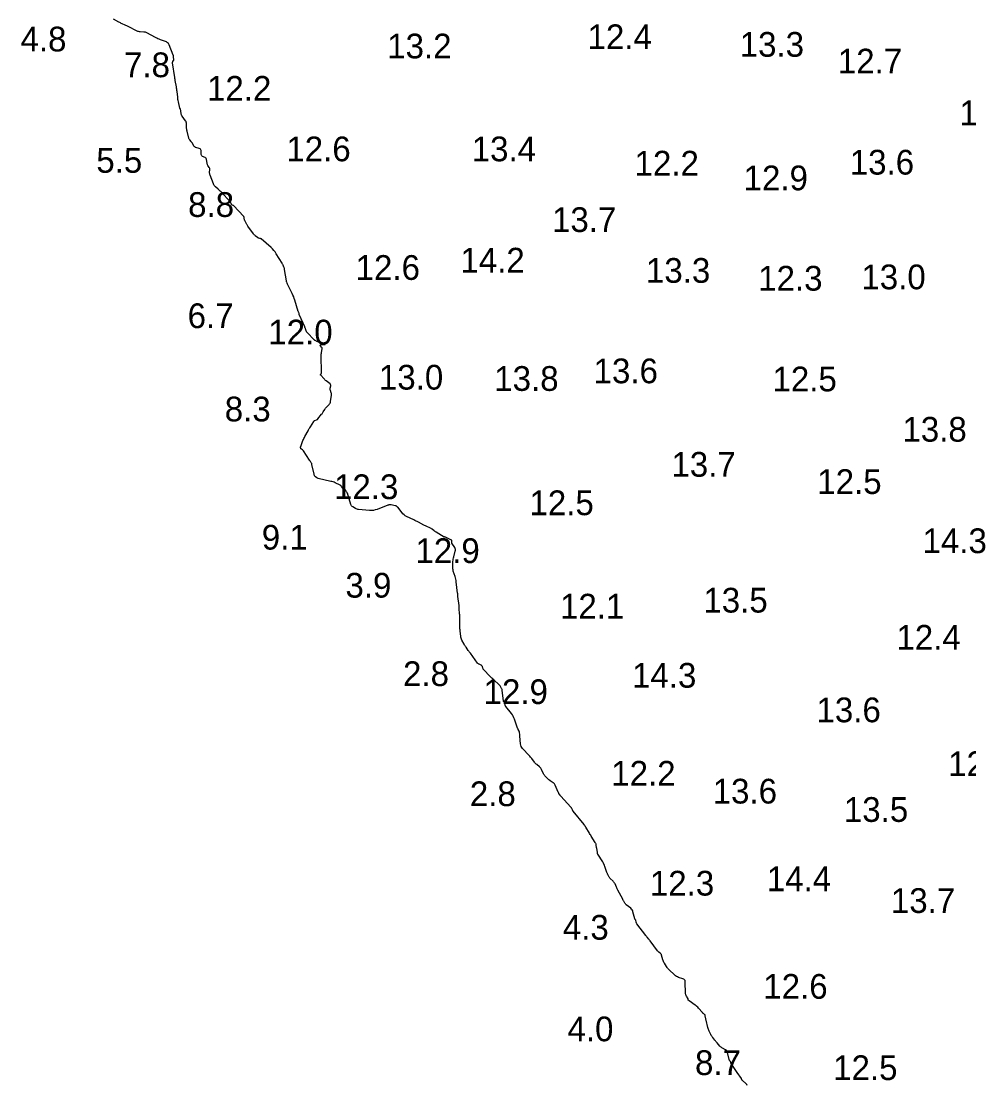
# Model space of a CAD drawing. Extents: x 815352 to 820877, y 582403 to 597439.
# Drawn here: x 817053 to 817244.6, y 596376.3 to 596591.3 of the extents above; entities that cross this region are included whole.
import ezdxf

# ---------------------------------------------------------------- set-up
doc = ezdxf.new("R2010")
doc.units = 0
doc.layers.add('V-CONT-EL12', color=7, linetype='Continuous')
doc.layers.add('V-TOPO-SOUN', color=7, linetype='Continuous')

msp = doc.modelspace()

# ---------------------------------------------------------------- linework, layer by layer
at = {"layer": 'V-CONT-EL12'}
msp.add_lwpolyline([(817199.82, 596376.2), (817199.7, 596376.34), (817199.56, 596376.48), (817198.77, 596377.22), (817198.75, 596377.25), (817198.73, 596377.27), (817198.72, 596377.3), (817198.71, 596377.33), (817198.67, 596377.52), (817198.67, 596377.53), (817198.66, 596377.55), (817198.66, 596377.55), (817198.66, 596377.56), (817197.76, 596378.81), (817197.62, 596379.01), (817197.48, 596379.21), (817197.35, 596379.42), (817197.22, 596379.63), (817196.52, 596380.78), (817196.49, 596380.83), (817196.46, 596380.89), (817196.43, 596380.94), (817196.39, 596380.99), (817196.26, 596381.19), (817196.23, 596381.24), (817196.2, 596381.3), (817196.18, 596381.35), (817196.16, 596381.41), (817195.83, 596382.87), (817195.78, 596383.03), (817195.69, 596383.17), (817195.58, 596383.28), (817195.44, 596383.38), (817194.83, 596383.72), (817194.68, 596383.81), (817194.53, 596383.91), (817194.4, 596384.02), (817194.28, 596384.15), (817193.69, 596384.81), (817193.58, 596384.94), (817193.47, 596385.07), (817193.36, 596385.21), (817193.25, 596385.34), (817192.82, 596385.88), (817192.72, 596386.02), (817192.63, 596386.16), (817192.54, 596386.31), (817192.46, 596386.46), (817192.1, 596387.17), (817192.02, 596387.34), (817191.95, 596387.51), (817191.89, 596387.69), (817191.84, 596387.87), (817191.47, 596389.41), (817191.45, 596389.51), (817191.43, 596389.62), (817191.41, 596389.72), (817191.39, 596389.82), (817191.32, 596390.3), (817191.3, 596390.37), (817191.27, 596390.43), (817191.23, 596390.49), (817191.18, 596390.53), (817190.95, 596390.71), (817190.89, 596390.75), (817190.84, 596390.8), (817190.78, 596390.85), (817190.74, 596390.9), (817189.94, 596391.83), (817189.79, 596391.99), (817189.63, 596392.15), (817189.46, 596392.29), (817189.28, 596392.43), (817188.09, 596393.27), (817188.07, 596393.29), (817188.04, 596393.31), (817188.02, 596393.33), (817188, 596393.35), (817187.89, 596393.45), (817187.88, 596393.47), (817187.87, 596393.49), (817187.86, 596393.51), (817187.86, 596393.53), (817187.87, 596393.62), (817187.87, 596393.65), (817187.86, 596393.67), (817187.86, 596393.69), (817187.84, 596393.71), (817187.49, 596394.26), (817187.43, 596394.36), (817187.39, 596394.46), (817187.37, 596394.57), (817187.35, 596394.69), (817187.26, 596397.18), (817187.22, 596397.39), (817187.13, 596397.56), (817186.99, 596397.69), (817186.8, 596397.77), (817185.91, 596398.04), (817185.7, 596398.12), (817185.49, 596398.22), (817185.31, 596398.34), (817185.13, 596398.49), (817183.97, 596399.61), (817183.83, 596399.75), (817183.7, 596399.9), (817183.58, 596400.05), (817183.47, 596400.22), (817183.05, 596400.9), (817182.95, 596401.07), (817182.86, 596401.24), (817182.79, 596401.42), (817182.73, 596401.61), (817182.47, 596402.55), (817182.44, 596402.65), (817182.39, 596402.73), (817182.33, 596402.8), (817182.26, 596402.87), (817181.95, 596403.11), (817181.87, 596403.18), (817181.8, 596403.25), (817181.73, 596403.32), (817181.67, 596403.4), (817180.17, 596405.4), (817180.1, 596405.49), (817180.03, 596405.58), (817179.95, 596405.68), (817179.88, 596405.77), (817179.59, 596406.13), (817179.52, 596406.23), (817179.44, 596406.32), (817179.37, 596406.41), (817179.3, 596406.5), (817177.48, 596408.89), (817177.44, 596408.96), (817177.4, 596409.03), (817177.37, 596409.1), (817177.35, 596409.18), (817177.25, 596409.6), (817177.24, 596409.62), (817177.22, 596409.65), (817177.21, 596409.67), (817177.19, 596409.69), (817177.1, 596409.78), (817177.09, 596409.8), (817177.07, 596409.82), (817177.06, 596409.85), (817177.05, 596409.87), (817176.7, 596411.28), (817176.64, 596411.49), (817176.54, 596411.68), (817176.4, 596411.85), (817176.24, 596412.01), (817175.35, 596412.71), (817175.27, 596412.79), (817175.19, 596412.87), (817175.12, 596412.96), (817175.06, 596413.05), (817174.84, 596413.45), (817174.78, 596413.54), (817174.72, 596413.64), (817174.67, 596413.74), (817174.62, 596413.84), (817173.66, 596415.65), (817173.58, 596415.81), (817173.5, 596415.96), (817173.43, 596416.12), (817173.35, 596416.28), (817173.06, 596416.92), (817172.98, 596417.07), (817172.89, 596417.21), (817172.79, 596417.35), (817172.67, 596417.47), (817172.09, 596418.03), (817172.01, 596418.12), (817171.94, 596418.2), (817171.87, 596418.3), (817171.82, 596418.4), (817171.61, 596418.81), (817171.56, 596418.91), (817171.51, 596419.02), (817171.47, 596419.13), (817171.43, 596419.23), (817171.02, 596420.46), (817170.93, 596420.7), (817170.83, 596420.93), (817170.71, 596421.15), (817170.58, 596421.37), (817169.57, 596422.95), (817169.56, 596422.97), (817169.55, 596422.99), (817169.54, 596423.01), (817169.54, 596423.03), (817169.52, 596423.11), (817169.51, 596423.13), (817169.51, 596423.15), (817169.51, 596423.18), (817169.5, 596423.2), (817169.42, 596423.81), (817169.4, 596423.92), (817169.38, 596424.02), (817169.37, 596424.13), (817169.35, 596424.24), (817169.25, 596424.81), (817169.23, 596424.94), (817169.19, 596425.07), (817169.13, 596425.18), (817169.07, 596425.3), (817168.25, 596426.58), (817168.14, 596426.76), (817168.03, 596426.94), (817167.92, 596427.12), (817167.82, 596427.3), (817167.25, 596428.28), (817167.22, 596428.33), (817167.18, 596428.39), (817167.15, 596428.44), (817167.11, 596428.5), (817166.96, 596428.72), (817166.92, 596428.77), (817166.88, 596428.82), (817166.84, 596428.87), (817166.8, 596428.93), (817164.59, 596431.66), (817164.55, 596431.72), (817164.51, 596431.78), (817164.47, 596431.85), (817164.44, 596431.91), (817164.31, 596432.18), (817164.28, 596432.24), (817164.24, 596432.3), (817164.2, 596432.36), (817164.15, 596432.42), (817162.09, 596434.7), (817162.04, 596434.76), (817161.99, 596434.82), (817161.95, 596434.88), (817161.9, 596434.94), (817161.73, 596435.2), (817161.69, 596435.26), (817161.66, 596435.33), (817161.62, 596435.4), (817161.59, 596435.47), (817160.96, 596436.9), (817160.89, 596437.04), (817160.79, 596437.17), (817160.68, 596437.29), (817160.55, 596437.39), (817159.98, 596437.75), (817159.85, 596437.85), (817159.71, 596437.95), (817159.59, 596438.06), (817159.46, 596438.17), (817158.98, 596438.64), (817158.87, 596438.76), (817158.77, 596438.89), (817158.68, 596439.03), (817158.6, 596439.18), (817158.21, 596440.07), (817158.13, 596440.22), (817158.04, 596440.36), (817157.92, 596440.49), (817157.8, 596440.61), (817157.25, 596441.05), (817157.11, 596441.16), (817156.99, 596441.28), (817156.87, 596441.41), (817156.77, 596441.55), (817156.24, 596442.26), (817156.12, 596442.42), (817155.99, 596442.58), (817155.86, 596442.74), (817155.72, 596442.89), (817154.38, 596444.29), (817154.21, 596444.51), (817154.08, 596444.74), (817153.99, 596444.99), (817153.94, 596445.27), (817153.8, 596446.78), (817153.8, 596446.87), (817153.79, 596446.96), (817153.78, 596447.05), (817153.78, 596447.14), (817153.76, 596447.51), (817153.75, 596447.59), (817153.74, 596447.68), (817153.71, 596447.75), (817153.67, 596447.83), (817153.49, 596448.12), (817153.45, 596448.19), (817153.41, 596448.27), (817153.38, 596448.34), (817153.35, 596448.42), (817152.75, 596450.23), (817152.63, 596450.53), (817152.49, 596450.83), (817152.32, 596451.11), (817152.13, 596451.37), (817150.98, 596452.8), (817150.94, 596452.87), (817150.9, 596452.93), (817150.87, 596453), (817150.85, 596453.07), (817150.76, 596453.43), (817150.75, 596453.48), (817150.73, 596453.52), (817150.71, 596453.56), (817150.68, 596453.6), (817150.57, 596453.75), (817150.55, 596453.79), (817150.53, 596453.83), (817150.51, 596453.87), (817150.5, 596453.92), (817150.27, 596456.02), (817150.25, 596456.13), (817150.22, 596456.24), (817150.18, 596456.35), (817150.13, 596456.45), (817149.91, 596456.86), (817149.85, 596456.96), (817149.79, 596457.05), (817149.71, 596457.13), (817149.63, 596457.21), (817148.56, 596458.17), (817148.36, 596458.36), (817148.16, 596458.55), (817147.96, 596458.75), (817147.76, 596458.94), (817146.53, 596460.2), (817146.46, 596460.27), (817146.41, 596460.35), (817146.37, 596460.43), (817146.34, 596460.52), (817146.24, 596460.88), (817146.21, 596460.97), (817146.16, 596461.04), (817146.1, 596461.1), (817146.02, 596461.14), (817145.61, 596461.33), (817145.51, 596461.38), (817145.43, 596461.44), (817145.35, 596461.51), (817145.28, 596461.59), (817143.81, 596463.56), (817143.7, 596463.7), (817143.59, 596463.85), (817143.48, 596464), (817143.38, 596464.15), (817142.95, 596464.76), (817142.85, 596464.91), (817142.75, 596465.07), (817142.65, 596465.22), (817142.56, 596465.39), (817142.1, 596466.2), (817142.01, 596466.39), (817141.93, 596466.59), (817141.88, 596466.8), (817141.85, 596467.01), (817141.75, 596468.03), (817141.73, 596468.27), (817141.71, 596468.51), (817141.7, 596468.76), (817141.7, 596469), (817141.67, 596470.78), (817141.67, 596470.98), (817141.66, 596471.17), (817141.65, 596471.36), (817141.64, 596471.55), (817141.56, 596472.6), (817141.56, 596472.65), (817141.55, 596472.7), (817141.55, 596472.75), (817141.56, 596472.81), (817141.56, 596473.02), (817141.57, 596473.07), (817141.56, 596473.12), (817141.56, 596473.17), (817141.55, 596473.23), (817141.26, 596475.02), (817141.26, 596475.08), (817141.25, 596475.14), (817141.25, 596475.2), (817141.25, 596475.26), (817141.25, 596475.5), (817141.25, 596475.56), (817141.24, 596475.62), (817141.24, 596475.68), (817141.23, 596475.74), (817140.96, 596477.99), (817140.92, 596478.26), (817140.87, 596478.53), (817140.8, 596478.8), (817140.72, 596479.06), (817140.36, 596480.16), (817140.3, 596480.4), (817140.26, 596480.64), (817140.23, 596480.88), (817140.23, 596481.12), (817140.28, 596482.1), (817140.3, 596482.35), (817140.33, 596482.59), (817140.38, 596482.83), (817140.44, 596483.07), (817140.76, 596484.19), (817140.79, 596484.38), (817140.79, 596484.56), (817140.74, 596484.74), (817140.66, 596484.92), (817140.09, 596485.85), (817140.06, 596485.9), (817140.05, 596485.95), (817140.04, 596486), (817140.05, 596486.05), (817140.08, 596486.27), (817140.08, 596486.32), (817140.06, 596486.36), (817140.03, 596486.4), (817139.99, 596486.42), (817138.64, 596487.08), (817138.63, 596487.08), (817138.62, 596487.08), (817138.61, 596487.08), (817138.59, 596487.08), (817138.55, 596487.05), (817138.54, 596487.05), (817138.53, 596487.05), (817138.51, 596487.05), (817138.5, 596487.05), (817136.88, 596488.05), (817136.78, 596488.12), (817136.67, 596488.19), (817136.57, 596488.26), (817136.47, 596488.33), (817136.07, 596488.63), (817135.97, 596488.7), (817135.86, 596488.77), (817135.75, 596488.83), (817135.64, 596488.89), (817134.99, 596489.2), (817134.85, 596489.27), (817134.7, 596489.34), (817134.56, 596489.41), (817134.41, 596489.49), (817133.3, 596490.05), (817133.07, 596490.17), (817132.84, 596490.29), (817132.6, 596490.4), (817132.37, 596490.51), (817130.88, 596491.23), (817130.62, 596491.37), (817130.39, 596491.53), (817130.18, 596491.72), (817129.99, 596491.94), (817129.12, 596493.07), (817129.02, 596493.19), (817128.9, 596493.28), (817128.77, 596493.35), (817128.62, 596493.4), (817127.8, 596493.58), (817127.75, 596493.59), (817127.69, 596493.6), (817127.63, 596493.6), (817127.57, 596493.59), (817127.34, 596493.55), (817127.29, 596493.53), (817127.23, 596493.52), (817127.18, 596493.5), (817127.12, 596493.48), (817124.96, 596492.65), (817124.58, 596492.53), (817124.2, 596492.45), (817123.8, 596492.42), (817123.4, 596492.43), (817121.2, 596492.63), (817121.04, 596492.65), (817120.88, 596492.69), (817120.73, 596492.75), (817120.58, 596492.82), (817120.01, 596493.14), (817119.88, 596493.23), (817119.78, 596493.34), (817119.69, 596493.47), (817119.63, 596493.62), (817118.93, 596495.9), (817118.92, 596495.93), (817118.91, 596495.96), (817118.89, 596495.99), (817118.88, 596496.02), (817118.81, 596496.12), (817118.79, 596496.15), (817118.78, 596496.18), (817118.76, 596496.21), (817118.74, 596496.23), (817118.62, 596496.45), (817118.59, 596496.5), (817118.55, 596496.53), (817118.52, 596496.57), (817118.47, 596496.6), (817118.23, 596496.74), (817118.17, 596496.78), (817118.13, 596496.82), (817118.08, 596496.86), (817118.04, 596496.91), (817117.77, 596497.3), (817117.7, 596497.38), (817117.63, 596497.45), (817117.55, 596497.5), (817117.47, 596497.55), (817116.44, 596498.03), (817116.24, 596498.12), (817116.03, 596498.2), (817115.82, 596498.26), (817115.61, 596498.32), (817113.05, 596498.9), (817112.73, 596499.01), (817112.48, 596499.2), (817112.3, 596499.45), (817112.19, 596499.77), (817111.76, 596501.75), (817111.74, 596501.83), (817111.71, 596501.9), (817111.68, 596501.98), (817111.64, 596502.05), (817111.46, 596502.33), (817111.41, 596502.4), (817111.37, 596502.46), (817111.32, 596502.53), (817111.28, 596502.6), (817110.05, 596504.48), (817110.02, 596504.53), (817109.97, 596504.58), (817109.93, 596504.62), (817109.88, 596504.66), (817109.64, 596504.81), (817109.6, 596504.84), (817109.57, 596504.88), (817109.55, 596504.92), (817109.53, 596504.97), (817109.48, 596505.16), (817109.47, 596505.21), (817109.47, 596505.26), (817109.48, 596505.31), (817109.49, 596505.36), (817109.95, 596506.55), (817110.03, 596506.76), (817110.13, 596506.97), (817110.23, 596507.17), (817110.33, 596507.37), (817110.99, 596508.56), (817111.1, 596508.76), (817111.22, 596508.97), (817111.34, 596509.17), (817111.47, 596509.37), (817112.13, 596510.42), (817112.18, 596510.49), (817112.24, 596510.55), (817112.31, 596510.59), (817112.38, 596510.63), (817112.71, 596510.75), (817112.79, 596510.79), (817112.87, 596510.83), (817112.93, 596510.89), (817112.99, 596510.95), (817113.72, 596511.87), (817113.82, 596511.99), (817113.9, 596512.11), (817113.99, 596512.23), (817114.06, 596512.35), (817114.37, 596512.86), (817114.45, 596512.99), (817114.54, 596513.11), (817114.63, 596513.22), (817114.73, 596513.33), (817115.24, 596513.88), (817115.35, 596514.01), (817115.43, 596514.15), (817115.49, 596514.31), (817115.53, 596514.48), (817115.71, 596515.73), (817115.72, 596515.85), (817115.72, 596515.98), (817115.7, 596516.1), (817115.66, 596516.22), (817115.5, 596516.71), (817115.47, 596516.82), (817115.45, 596516.94), (817115.45, 596517.05), (817115.47, 596517.17), (817115.56, 596517.63), (817115.57, 596517.74), (817115.55, 596517.84), (817115.5, 596517.93), (817115.42, 596518.01), (817114.65, 596518.63), (817114.52, 596518.74), (817114.4, 596518.85), (817114.28, 596518.97), (817114.16, 596519.09), (817113.54, 596519.76), (817113.51, 596519.79), (817113.5, 596519.83), (817113.5, 596519.87), (817113.52, 596519.9), (817113.63, 596520.06), (817113.65, 596520.1), (817113.66, 596520.14), (817113.67, 596520.19), (817113.68, 596520.23), (817113.64, 596523.73), (817113.64, 596523.89), (817113.65, 596524.05), (817113.67, 596524.21), (817113.69, 596524.37), (817113.82, 596525.14), (817113.82, 596525.23), (817113.81, 596525.31), (817113.78, 596525.39), (817113.72, 596525.46), (817113.47, 596525.74), (817113.42, 596525.8), (817113.42, 596525.84), (817113.45, 596525.88), (817113.53, 596525.89), (817114.28, 596525.96), (817114.4, 596525.98), (817114.45, 596526.01), (817114.41, 596526.04), (817114.3, 596526.09), (817112.96, 596526.53), (817112.89, 596526.56), (817112.83, 596526.58), (817112.76, 596526.61), (817112.69, 596526.65), (817112.43, 596526.78), (817112.37, 596526.81), (817112.31, 596526.86), (817112.25, 596526.9), (817112.2, 596526.95), (817110.82, 596528.38), (817110.75, 596528.46), (817110.69, 596528.55), (817110.64, 596528.64), (817110.6, 596528.74), (817110.47, 596529.15), (817110.43, 596529.25), (817110.39, 596529.35), (817110.35, 596529.45), (817110.31, 596529.55), (817109.25, 596531.91), (817109.23, 596531.94), (817109.22, 596531.98), (817109.21, 596532.01), (817109.2, 596532.05), (817109.17, 596532.26), (817109.17, 596532.27), (817109.17, 596532.28), (817109.17, 596532.29), (817109.16, 596532.3), (817109.15, 596532.33), (817109.15, 596532.34), (817109.15, 596532.35), (817109.14, 596532.36), (817109.14, 596532.37), (817109.05, 596532.55), (817109.03, 596532.58), (817109.02, 596532.61), (817109.01, 596532.65), (817109, 596532.68), (817108.31, 596534.95), (817108.19, 596535.3), (817108.07, 596535.64), (817107.93, 596535.97), (817107.77, 596536.31), (817106.85, 596538.17), (817106.82, 596538.22), (817106.8, 596538.27), (817106.78, 596538.33), (817106.76, 596538.38), (817106.66, 596538.66), (817106.65, 596538.68), (817106.65, 596538.7), (817106.64, 596538.71), (817106.64, 596538.73), (817106.62, 596538.8), (817106.62, 596538.82), (817106.62, 596538.84), (817106.61, 596538.85), (817106.61, 596538.87), (817106.24, 596541.18), (817106.22, 596541.29), (817106.19, 596541.4), (817106.15, 596541.51), (817106.11, 596541.61), (817105.92, 596542.03), (817105.88, 596542.13), (817105.83, 596542.23), (817105.77, 596542.33), (817105.71, 596542.42), (817104.56, 596544.35), (817104.33, 596544.69), (817104.08, 596545.01), (817103.81, 596545.31), (817103.51, 596545.59), (817101.49, 596547.34), (817101.44, 596547.38), (817101.38, 596547.41), (817101.33, 596547.43), (817101.26, 596547.45), (817101.01, 596547.5), (817100.94, 596547.51), (817100.88, 596547.54), (817100.83, 596547.57), (817100.77, 596547.6), (817100.29, 596547.98), (817100.19, 596548.06), (817100.1, 596548.15), (817100.02, 596548.24), (817099.94, 596548.34), (817098.81, 596549.9), (817098.72, 596550.02), (817098.64, 596550.15), (817098.57, 596550.28), (817098.5, 596550.41), (817098.18, 596551.08), (817098.15, 596551.15), (817098.13, 596551.22), (817098.11, 596551.29), (817098.09, 596551.36), (817098.04, 596551.65), (817098.03, 596551.72), (817098, 596551.79), (817097.96, 596551.85), (817097.92, 596551.91), (817095.95, 596554), (817095.92, 596554.03), (817095.88, 596554.06), (817095.85, 596554.09), (817095.81, 596554.11), (817095.64, 596554.18), (817095.6, 596554.2), (817095.57, 596554.23), (817095.54, 596554.26), (817095.52, 596554.3), (817095.41, 596554.54), (817095.39, 596554.59), (817095.36, 596554.64), (817095.32, 596554.69), (817095.29, 596554.74), (817093.35, 596556.89), (817093.23, 596557.02), (817093.1, 596557.15), (817092.96, 596557.28), (817092.82, 596557.4), (817092.25, 596557.86), (817092.12, 596557.99), (817092.01, 596558.12), (817091.91, 596558.28), (817091.84, 596558.44), (817091.16, 596560.25), (817091.12, 596560.38), (817091.09, 596560.51), (817091.08, 596560.64), (817091.08, 596560.77), (817091.13, 596561.35), (817091.13, 596561.47), (817091.11, 596561.58), (817091.07, 596561.69), (817091.01, 596561.79), (817090.73, 596562.18), (817090.66, 596562.28), (817090.61, 596562.38), (817090.58, 596562.49), (817090.55, 596562.61), (817090.43, 596563.46), (817090.4, 596563.58), (817090.34, 596563.68), (817090.26, 596563.76), (817090.15, 596563.82), (817089.66, 596564.02), (817089.55, 596564.08), (817089.47, 596564.16), (817089.42, 596564.26), (817089.39, 596564.38), (817089.33, 596565.18), (817089.3, 596565.33), (817089.23, 596565.45), (817089.13, 596565.54), (817088.99, 596565.6), (817088.31, 596565.79), (817088.17, 596565.84), (817088.06, 596565.92), (817087.96, 596566.01), (817087.88, 596566.13), (817087.54, 596566.73), (817087.49, 596566.82), (817087.43, 596566.9), (817087.37, 596566.99), (817087.31, 596567.06), (817087.04, 596567.37), (817086.97, 596567.45), (817086.92, 596567.53), (817086.88, 596567.62), (817086.85, 596567.72), (817086.5, 596569.13), (817086.46, 596569.31), (817086.43, 596569.49), (817086.42, 596569.67), (817086.41, 596569.85), (817086.42, 596570.58), (817086.4, 596570.75), (817086.36, 596570.92), (817086.3, 596571.08), (817086.2, 596571.23), (817085.54, 596572.12), (817085.45, 596572.25), (817085.38, 596572.39), (817085.33, 596572.54), (817085.3, 596572.7), (817085.15, 596573.62), (817085.14, 596573.63), (817085.14, 596573.65), (817085.13, 596573.66), (817085.12, 596573.67), (817085.08, 596573.72), (817085.07, 596573.73), (817085.06, 596573.74), (817085.06, 596573.75), (817085.05, 596573.77), (817084.76, 596575.08), (817084.71, 596575.31), (817084.67, 596575.53), (817084.64, 596575.76), (817084.61, 596575.99), (817084.49, 596577.12), (817084.46, 596577.35), (817084.43, 596577.59), (817084.39, 596577.82), (817084.35, 596578.05), (817084.1, 596579.34), (817084.09, 596579.39), (817084.08, 596579.44), (817084.07, 596579.5), (817084.07, 596579.55), (817084.05, 596579.78), (817084.05, 596579.83), (817084.04, 596579.89), (817084.03, 596579.94), (817084.03, 596580), (817083.59, 596582.91), (817083.58, 596582.98), (817083.59, 596583.04), (817083.61, 596583.11), (817083.64, 596583.17), (817083.79, 596583.4), (817083.82, 596583.46), (817083.84, 596583.52), (817083.85, 596583.59), (817083.84, 596583.66), (817083.77, 596584.04), (817083.76, 596584.08), (817083.76, 596584.11), (817083.76, 596584.15), (817083.76, 596584.19), (817083.75, 596584.35), (817083.75, 596584.38), (817083.75, 596584.42), (817083.74, 596584.46), (817083.72, 596584.5), (817082.86, 596586.59), (817082.74, 596586.82), (817082.58, 596587), (817082.38, 596587.15), (817082.15, 596587.26), (817081.12, 596587.61), (817080.87, 596587.7), (817080.62, 596587.8), (817080.38, 596587.91), (817080.14, 596588.04), (817078.38, 596588.99), (817078.23, 596589.06), (817078.07, 596589.11), (817077.91, 596589.15), (817077.74, 596589.16), (817077.05, 596589.19), (817076.88, 596589.21), (817076.72, 596589.24), (817076.56, 596589.3), (817076.4, 596589.36), (817074.62, 596590.25), (817074.46, 596590.33), (817074.31, 596590.4), (817074.15, 596590.48), (817073.99, 596590.55), (817073.35, 596590.84), (817073.19, 596590.91), (817073.03, 596590.99), (817072.88, 596591.07), (817072.72, 596591.16), (817071.62, 596591.77)], dxfattribs=at)

# ---------------------------------------------------------------- texts
at = {"layer": 'V-TOPO-SOUN'}
for s, p in [('12.4 ', (817167.51, 596585.7)), ('4.8', (817052.82, 596585.24)), ('13.2 ', (817126.99, 596583.83)), ('13.3 ', (817198.28, 596584.16)), ('7.8', (817073.76, 596580.03)), ('12.7 ', (817218.13, 596580.78)), ('12.2 ', (817090.54, 596575.27)), ('12.5 ', (817242.71, 596570.32)), ('12.6 ', (817106.59, 596563.03)), ('13.4 ', (817144.08, 596563.03)), ('5.5', (817068.15, 596560.7)), ('12.2 ', (817177.02, 596560.14)), ('13.6 ', (817220.54, 596560.34)), ('12.9 ', (817199.07, 596557.16)), ('8.8', (817086.72, 596551.78)), ('13.7 ', (817160.32, 596548.73)), ('14.2 ', (817141.79, 596540.53)), ('12.6 ', (817120.6, 596539.05)), ('13.3 ', (817179.32, 596538.46)), ('12.3 ', (817202.02, 596536.88)), ('13.0 ', (817222.89, 596537.15)), ('6.7', (817086.62, 596529.3)), ('12.0 ', (817102.94, 596525.99)), ('13.0 ', (817125.31, 596516.87)), ('13.8 ', (817148.64, 596516.61)), ('13.6 ', (817168.73, 596518.15)), ('12.5 ', (817204.91, 596516.51)), ('8.3', (817094.13, 596510.44)), ('13.8 ', (817231.19, 596506.34)), ('13.7 ', (817184.47, 596499.25)), ('12.5 ', (817213.97, 596495.77)), ('12.3 ', (817116.23, 596494.72)), ('12.5 ', (817155.76, 596491.48)), ('9.1', (817101.62, 596484.52)), ('14.3 ', (817235.26, 596483.8)), ('12.9 ', (817132.7, 596481.8)), ('3.9', (817118.54, 596474.81)), ('13.5 ', (817190.93, 596471.79)), ('12.1 ', (817161.94, 596470.58)), ('12.4 ', (817229.98, 596464.28)), ('2.8', (817130.19, 596456.93)), ('14.3 ', (817176.5, 596456.6)), ('12.9 ', (817146.48, 596453.29)), ('13.6 ', (817213.81, 596449.61)), ('12.3 ', (817240.44, 596438.72)), ('12.2 ', (817172.3, 596436.79)), ('13.6 ', (817192.82, 596433.18)), ('2.8', (817143.7, 596432.65)), ('13.5 ', (817219.35, 596429.47)), ('12.3 ', (817180.11, 596414.57)), ('14.4 ', (817203.76, 596415.46)), ('13.7 ', (817228.86, 596411.06)), ('4.3', (817162.5, 596405.65)), ('12.6 ', (817203.05, 596393.71)), ('4.0', (817163.45, 596385.11)), ('8.7', (817189.24, 596378.29)), ('12.5 ', (817217.18, 596377.27))]:
    msp.add_text(s, height=5, dxfattribs=at).set_placement(p)

doc.saveas('drawing.dxf')
